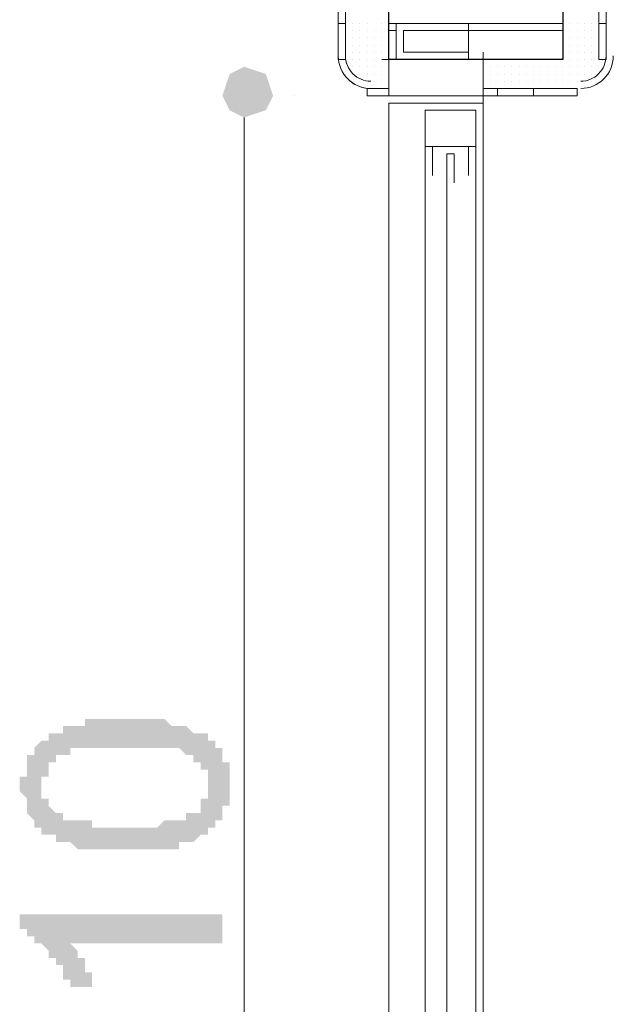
# Model space of a CAD drawing. Header units: metres. Extents: x 5.7 to 89.8, y 4 to 63.5.
# Tile 404 of 475: x 63.348 to 64.137, y 51.337 to 52.646. Entities that reach past the tile are written whole.
import ezdxf

# ---------------------------------------------------------------- set-up
doc = ezdxf.new("R2010")
doc.units = ezdxf.units.M
doc.header["$MEASUREMENT"] = 0
for name, color, linetype in [('PDF17_dim', 7, 'Continuous'), ('PDF17_hatch-borshi', 7, 'Continuous'), ('PDF17_kaff', 7, 'Continuous'), ('PDF17_textt', 7, 'Continuous'), ('PDF17_wall', 7, 'Continuous'), ('PDF17_WIN', 7, 'Continuous'), ('PDF17_win11', 7, 'Continuous')]:
    doc.layers.add(name, color=color, linetype=linetype)

msp = doc.modelspace()

# ---------------------------------------------------------------- hatches: boundary and pattern name
at = {"layer": 'PDF17_dim', "transparency": 33554559}
h = msp.add_hatch(color=256, dxfattribs=at)
h.paths.add_polyline_path([(63.4921, 51.543), (63.4824, 51.543), (63.4824, 51.543), (63.4728, 51.543), (63.4728, 51.543), (63.4632, 51.543), (63.4632, 51.543), (63.4632, 51.543), (63.4536, 51.543), (63.4536, 51.543), (63.4439, 51.543), (63.4439, 51.543), (63.4439, 51.543), (63.4343, 51.543), (63.4343, 51.543), (63.4343, 51.543), (63.4247, 51.543), (63.4247, 51.543), (63.4247, 51.543), (63.415, 51.5526), (63.415, 51.5526), (63.415, 51.5526), (63.4054, 51.5526), (63.4054, 51.5526), (63.4054, 51.5526), (63.3958, 51.5526), (63.3958, 51.5622), (63.3861, 51.5622), (63.3861, 51.5622), (63.3861, 51.5622), (63.3765, 51.5622), (63.3765, 51.5719), (63.3765, 51.5719), (63.3765, 51.5719), (63.3669, 51.5719), (63.3669, 51.5815), (63.3669, 51.5815), (63.3669, 51.5815), (63.3669, 51.5815), (63.3572, 51.5911), (63.3572, 51.5911), (63.3572, 51.5911), (63.3572, 51.6008), (63.3572, 51.6008), (63.3572, 51.6008), (63.3572, 51.6104), (63.3572, 51.6104), (63.3476, 51.62), (63.3476, 51.62), (63.3476, 51.62), (63.3476, 51.6297), (63.3476, 51.6297), (63.3476, 51.6297), (63.3476, 51.6393), (63.3476, 51.6393), (63.3572, 51.6393), (63.3572, 51.6489), (63.3572, 51.6489), (63.3572, 51.6585), (63.3572, 51.6585), (63.3572, 51.6585), (63.3572, 51.6682), (63.3572, 51.6682), (63.3572, 51.6682), (63.3669, 51.6682), (63.3669, 51.6778), (63.3669, 51.6778), (63.3669, 51.6778), (63.3765, 51.6874), (63.3765, 51.6874), (63.3765, 51.6874), (63.3861, 51.6874), (63.3861, 51.6971), (63.3861, 51.6971), (63.3958, 51.6971), (63.3958, 51.6971), (63.3958, 51.6971), (63.4054, 51.6971), (63.4054, 51.7067), (63.4054, 51.7067), (63.415, 51.7067), (63.415, 51.7067), (63.415, 51.7067), (63.4247, 51.7067), (63.4247, 51.7067), (63.4247, 51.7067), (63.4343, 51.7067), (63.4343, 51.7163), (63.4343, 51.7163), (63.4439, 51.7163), (63.4439, 51.7163), (63.4439, 51.7163), (63.4536, 51.7163), (63.4536, 51.7163), (63.4632, 51.7163), (63.4632, 51.7163), (63.4632, 51.7163), (63.4728, 51.7163), (63.4728, 51.7163), (63.4824, 51.7163), (63.4824, 51.7163), (63.4921, 51.7163), (63.4921, 51.7163), (63.4921, 51.7163), (63.5017, 51.7163), (63.5017, 51.7163), (63.5113, 51.7163), (63.5113, 51.7163), (63.5113, 51.7163), (63.521, 51.7163), (63.521, 51.7163), (63.5306, 51.7163), (63.5306, 51.7163), (63.5306, 51.7163), (63.5402, 51.7163), (63.5402, 51.7163), (63.5499, 51.7067), (63.5499, 51.7067), (63.5499, 51.7067), (63.5595, 51.7067), (63.5595, 51.7067), (63.5595, 51.7067), (63.5595, 51.7067), (63.5691, 51.7067), (63.5691, 51.7067), (63.5691, 51.7067), (63.5788, 51.6971), (63.5788, 51.6971), (63.5884, 51.6971), (63.5884, 51.6971), (63.5884, 51.6971), (63.598, 51.6971), (63.598, 51.6874), (63.598, 51.6874), (63.598, 51.6874), (63.6077, 51.6874), (63.6077, 51.6778), (63.6077, 51.6778), (63.6077, 51.6778), (63.6173, 51.6778), (63.6173, 51.6682), (63.6173, 51.6682), (63.6173, 51.6682), (63.6173, 51.6585), (63.6173, 51.6585), (63.6269, 51.6585), (63.6269, 51.6489), (63.6269, 51.6489), (63.6269, 51.6489), (63.6269, 51.6393), (63.6269, 51.6393), (63.6269, 51.6297), (63.6269, 51.6297), (63.6269, 51.6297), (63.6269, 51.62), (63.6269, 51.62), (63.6269, 51.62), (63.6269, 51.6104), (63.6269, 51.6104), (63.6269, 51.6008), (63.6269, 51.6008), (63.6173, 51.6008), (63.6173, 51.5911), (63.6173, 51.5911), (63.6173, 51.5911), (63.6173, 51.5815), (63.6173, 51.5815), (63.6077, 51.5815), (63.6077, 51.5815), (63.6077, 51.5719), (63.6077, 51.5719), (63.598, 51.5719), (63.598, 51.5622), (63.598, 51.5622), (63.598, 51.5622), (63.598, 51.5622), (63.5884, 51.5622), (63.5884, 51.5622), (63.5884, 51.5622), (63.5884, 51.5622), (63.5788, 51.5526), (63.5788, 51.5526), (63.5788, 51.5526), (63.5691, 51.5526), (63.5691, 51.5526), (63.5691, 51.5526), (63.5595, 51.5526), (63.5595, 51.5526), (63.5595, 51.543), (63.5499, 51.543), (63.5499, 51.543), (63.5402, 51.543), (63.5402, 51.543), (63.5402, 51.543), (63.5306, 51.543), (63.5306, 51.543), (63.521, 51.543), (63.521, 51.543), (63.521, 51.543), (63.5113, 51.543), (63.5113, 51.543), (63.5017, 51.543), (63.5017, 51.543), (63.4921, 51.543), (63.4921, 51.543)], flags=0)
h.paths.add_polyline_path([(63.4921, 51.5719), (63.4921, 51.5719), (63.5017, 51.5719), (63.5017, 51.5719), (63.5113, 51.5719), (63.5113, 51.5719), (63.521, 51.5719), (63.521, 51.5719), (63.5306, 51.5719), (63.5306, 51.5719), (63.5402, 51.5815), (63.5402, 51.5815), (63.5402, 51.5815), (63.5499, 51.5815), (63.5499, 51.5815), (63.5499, 51.5815), (63.5595, 51.5815), (63.5595, 51.5815), (63.5595, 51.5815), (63.5691, 51.5815), (63.5691, 51.5815), (63.5691, 51.5815), (63.5691, 51.5911), (63.5788, 51.5911), (63.5788, 51.5911), (63.5788, 51.5911), (63.5788, 51.5911), (63.5884, 51.5911), (63.5884, 51.6008), (63.5884, 51.6008), (63.5884, 51.6008), (63.5884, 51.6104), (63.598, 51.6104), (63.598, 51.6104), (63.598, 51.62), (63.598, 51.62), (63.598, 51.62), (63.598, 51.6297), (63.598, 51.6297), (63.598, 51.6297), (63.598, 51.6393), (63.598, 51.6393), (63.598, 51.6393), (63.598, 51.6489), (63.598, 51.6489), (63.5884, 51.6489), (63.5884, 51.6585), (63.5884, 51.6585), (63.5884, 51.6585), (63.5788, 51.6585), (63.5788, 51.6682), (63.5788, 51.6682), (63.5788, 51.6682), (63.5691, 51.6682), (63.5691, 51.6682), (63.5691, 51.6682), (63.5691, 51.6682), (63.5595, 51.6778), (63.5595, 51.6778), (63.5595, 51.6778), (63.5595, 51.6778), (63.5499, 51.6778), (63.5499, 51.6778), (63.5402, 51.6778), (63.5402, 51.6778), (63.5402, 51.6778), (63.5306, 51.6778), (63.5306, 51.6778), (63.521, 51.6778), (63.521, 51.6778), (63.5113, 51.6778), (63.5113, 51.6778), (63.5017, 51.6778), (63.5017, 51.6778), (63.4921, 51.6778), (63.4921, 51.6778), (63.4921, 51.6778), (63.4824, 51.6778), (63.4824, 51.6778), (63.4728, 51.6778), (63.4728, 51.6778), (63.4632, 51.6778), (63.4632, 51.6778), (63.4536, 51.6778), (63.4536, 51.6778), (63.4439, 51.6778), (63.4439, 51.6778), (63.4343, 51.6778), (63.4343, 51.6778), (63.4343, 51.6778), (63.4247, 51.6778), (63.4247, 51.6778), (63.4247, 51.6778), (63.415, 51.6778), (63.415, 51.6778), (63.415, 51.6682), (63.4054, 51.6682), (63.4054, 51.6682), (63.4054, 51.6682), (63.4054, 51.6682), (63.4054, 51.6682), (63.4054, 51.6682), (63.3958, 51.6682), (63.3958, 51.6585), (63.3958, 51.6585), (63.3861, 51.6585), (63.3861, 51.6489), (63.3861, 51.6489), (63.3861, 51.6489), (63.3861, 51.6393), (63.3765, 51.6393), (63.3765, 51.6393), (63.3765, 51.6297), (63.3765, 51.6297), (63.3765, 51.6297), (63.3765, 51.62), (63.3765, 51.62), (63.3765, 51.62), (63.3765, 51.6104), (63.3861, 51.6104), (63.3861, 51.6104), (63.3861, 51.6008), (63.3861, 51.6008), (63.3861, 51.6008), (63.3958, 51.5911), (63.3958, 51.5911), (63.3958, 51.5911), (63.3958, 51.5911), (63.4054, 51.5911), (63.4054, 51.5911), (63.4054, 51.5815), (63.4054, 51.5815), (63.415, 51.5815), (63.415, 51.5815), (63.415, 51.5815), (63.4247, 51.5815), (63.4247, 51.5815), (63.4247, 51.5815), (63.4343, 51.5815), (63.4343, 51.5815), (63.4343, 51.5815), (63.4439, 51.5815), (63.4439, 51.5719), (63.4536, 51.5719), (63.4536, 51.5719), (63.4632, 51.5719), (63.4632, 51.5719), (63.4728, 51.5719), (63.4728, 51.5719), (63.4824, 51.5719), (63.4824, 51.5719), (63.4921, 51.5719), (63.4921, 51.5719)], flags=0)
msp.add_hatch(color=256, dxfattribs=at).paths.add_polyline_path([(63.6173, 51.4563), (63.6173, 51.4178), (63.415, 51.4178), (63.415, 51.4178), (63.415, 51.4178), (63.415, 51.4178), (63.4247, 51.4081), (63.4247, 51.4081), (63.4247, 51.4081), (63.4247, 51.3985), (63.4247, 51.3985), (63.4343, 51.3985), (63.4343, 51.3889), (63.4343, 51.3889), (63.4343, 51.3889), (63.4343, 51.3792), (63.4439, 51.3792), (63.4439, 51.3792), (63.4439, 51.3696), (63.4439, 51.3696), (63.4439, 51.3696), (63.4439, 51.36), (63.4536, 51.36), (63.4536, 51.36), (63.4536, 51.36), (63.415, 51.36), (63.415, 51.36), (63.415, 51.36), (63.415, 51.3696), (63.415, 51.3696), (63.4054, 51.3696), (63.4054, 51.3792), (63.4054, 51.3792), (63.4054, 51.3792), (63.4054, 51.3889), (63.3958, 51.3889), (63.3958, 51.3889), (63.3958, 51.3985), (63.3958, 51.3985), (63.3861, 51.3985), (63.3861, 51.4081), (63.3861, 51.4081), (63.3861, 51.4081), (63.3861, 51.4081), (63.3765, 51.4178), (63.3765, 51.4178), (63.3765, 51.4178), (63.3669, 51.4178), (63.3669, 51.4274), (63.3669, 51.4274), (63.3572, 51.4274), (63.3572, 51.4274), (63.3572, 51.4274), (63.3572, 51.437), (63.3476, 51.437), (63.3476, 51.4563)])

# ---------------------------------------------------------------- linework, layer by layer
at = {"layer": 'PDF17_dim', "lineweight": 20}
for points in [[(63.7136, 52.5446), (63.7136, 52.5446)], [(63.6462, 50.3198), (63.6462, 50.3487), (63.6462, 52.4772), (63.6462, 52.5157)]]:
    msp.add_lwpolyline(points, dxfattribs=at)
at = {"layer": 'PDF17_dim', "transparency": 33554559}
for points in [[(63.6462, 52.5831), (63.6269, 52.5735), (63.6462, 52.5446)], [(63.6751, 52.5735), (63.6462, 52.5446), (63.6462, 52.5831)], [(63.6269, 52.5735), (63.6462, 52.5446), (63.6173, 52.5446)], [(63.6847, 52.5446), (63.6751, 52.5735), (63.6462, 52.5446)], [(63.6462, 52.5446), (63.6173, 52.5446), (63.6269, 52.5254)], [(63.6269, 52.5254), (63.6462, 52.5157), (63.6462, 52.5446)], [(63.6462, 52.5157), (63.6462, 52.5446), (63.6751, 52.5254)], [(63.6462, 52.5446), (63.6751, 52.5254), (63.6847, 52.5446)]]:
    msp.add_solid(points, dxfattribs=at)
at = {"layer": 'PDF17_hatch-borshi', "lineweight": 18}
for points in [[(63.781, 52.6409), (63.781, 52.6409)], [(63.781, 52.6409), (63.781, 52.6409)], [(63.7906, 52.6409), (63.7906, 52.6409)], [(63.7906, 52.6409), (63.7906, 52.6409)], [(63.7906, 52.6409), (63.7906, 52.6409)], [(63.7906, 52.6409), (63.7906, 52.6409)], [(63.7906, 52.6313), (63.7906, 52.6313)], [(63.7906, 52.6313), (63.7906, 52.6313)], [(63.7906, 52.6313), (63.7906, 52.6313)], [(63.8003, 52.6409), (63.8003, 52.6409)], [(63.8003, 52.6409), (63.8003, 52.6409)], [(63.8003, 52.6409), (63.8003, 52.6409)], [(63.8003, 52.6313), (63.8003, 52.6313)], [(63.8003, 52.6313), (63.8003, 52.6313)], [(63.8003, 52.6313), (63.8003, 52.6313)], [(63.8003, 52.6313), (63.8003, 52.6313)], [(63.8003, 52.6313), (63.8003, 52.6313)], [(63.8099, 52.6409), (63.8099, 52.6409)], [(63.8099, 52.6409), (63.8099, 52.6409)], [(63.8099, 52.6409), (63.8099, 52.6409)], [(63.8099, 52.6313), (63.8099, 52.6313)], [(63.8099, 52.6313), (63.8099, 52.6313)], [(63.8195, 52.6313), (63.8195, 52.6313)], [(63.8195, 52.6313), (63.8195, 52.6313)], [(63.8195, 52.6313), (63.8195, 52.6313)], [(63.8195, 52.6313), (63.8195, 52.6313)], [(63.8195, 52.6313), (63.8195, 52.6313)], [(63.8292, 52.6409), (63.8292, 52.6409)], [(63.8292, 52.6409), (63.8292, 52.6409)], [(63.8292, 52.6409), (63.8292, 52.6409)], [(63.8292, 52.6409), (63.8292, 52.6409)], [(63.8292, 52.6313), (63.8292, 52.6313)], [(63.8292, 52.6313), (63.8292, 52.6313)], [(64.07, 52.6409), (63.8388, 52.6409)], [(63.8388, 52.6313), (63.8484, 52.6313)], [(63.9447, 52.6313), (64.07, 52.6313)], [(64.07, 52.6409), (64.07, 52.6409)], [(64.07, 52.6409), (64.07, 52.6409)], [(64.07, 52.6409), (64.07, 52.6409)], [(64.07, 52.6313), (64.07, 52.6313)], [(64.07, 52.6313), (64.07, 52.6313)], [(64.07, 52.6313), (64.07, 52.6313)], [(64.0796, 52.6409), (64.0796, 52.6409)], [(64.0796, 52.6409), (64.0796, 52.6409)], [(64.0796, 52.6409), (64.0796, 52.6409)], [(64.0796, 52.6313), (64.0796, 52.6313)], [(64.0796, 52.6313), (64.0796, 52.6313)], [(64.0796, 52.6313), (64.0796, 52.6313)], [(64.0796, 52.6313), (64.0796, 52.6313)], [(64.0892, 52.6409), (64.0892, 52.6409)], [(64.0892, 52.6409), (64.0892, 52.6409)], [(64.0892, 52.6409), (64.0892, 52.6409)], [(64.0892, 52.6313), (64.0892, 52.6313)], [(64.0892, 52.6313), (64.0892, 52.6313)], [(64.0892, 52.6313), (64.0892, 52.6313)], [(64.0988, 52.6409), (64.0988, 52.6409)], [(64.0988, 52.6409), (64.0988, 52.6409)], [(64.0988, 52.6409), (64.0988, 52.6409)], [(64.0988, 52.6313), (64.0988, 52.6313)], [(64.0988, 52.6313), (64.0988, 52.6313)], [(64.0988, 52.6313), (64.0988, 52.6313)], [(64.0988, 52.6313), (64.0988, 52.6313)], [(64.1085, 52.6409), (64.1085, 52.6409)], [(64.1085, 52.6409), (64.1085, 52.6409)], [(64.1085, 52.6409), (64.1085, 52.6409)], [(64.1085, 52.6409), (64.1085, 52.6409)], [(64.1085, 52.6313), (64.1085, 52.6313)], [(64.1085, 52.6313), (64.1085, 52.6313)], [(64.1085, 52.6313), (64.1085, 52.6313)], [(64.1085, 52.6313), (64.1085, 52.6313)], [(64.1181, 52.6409), (64.1181, 52.6409)], [(64.1181, 52.6409), (64.1181, 52.6409)], [(64.1181, 52.6409), (64.1181, 52.6409)], [(64.1181, 52.6313), (64.1181, 52.6313)], [(64.1181, 52.6313), (64.1181, 52.6313)], [(64.1181, 52.6313), (64.1181, 52.6313)], [(63.781, 52.6217), (63.781, 52.6217)], [(63.781, 52.6217), (63.781, 52.6217)], [(63.7906, 52.6217), (63.7906, 52.6217)], [(63.7906, 52.6217), (63.7906, 52.6217)], [(63.7906, 52.6217), (63.7906, 52.6217)], [(63.7906, 52.6217), (63.7906, 52.6217)], [(63.8003, 52.6217), (63.8003, 52.6217)], [(63.8003, 52.6217), (63.8003, 52.6217)], [(63.8003, 52.6217), (63.8003, 52.6217)], [(63.8099, 52.6217), (63.8099, 52.6217)], [(63.8099, 52.6217), (63.8099, 52.6217)], [(63.8099, 52.6217), (63.8099, 52.6217)], [(63.8099, 52.6217), (63.8099, 52.6217)], [(63.8195, 52.6217), (63.8195, 52.6217)], [(63.8195, 52.6217), (63.8195, 52.6217)], [(63.8195, 52.6217), (63.8195, 52.6217)], [(63.8292, 52.6217), (63.8292, 52.6217)], [(63.8292, 52.6217), (63.8292, 52.6217)], [(63.8292, 52.6217), (63.8292, 52.6217)], [(63.8292, 52.6217), (63.8292, 52.6217)], [(64.07, 52.6217), (64.07, 52.6217)], [(64.07, 52.6217), (64.07, 52.6217)], [(64.07, 52.6217), (64.07, 52.6217)], [(64.07, 52.6217), (64.07, 52.6217)], [(64.0796, 52.6217), (64.0796, 52.6217)], [(64.0796, 52.6217), (64.0796, 52.6217)], [(64.0796, 52.6217), (64.0796, 52.6217)], [(64.0892, 52.6217), (64.0892, 52.6217)], [(64.0892, 52.6217), (64.0892, 52.6217)], [(64.0892, 52.6217), (64.0892, 52.6217)], [(64.0988, 52.6217), (64.0988, 52.6217)], [(64.0988, 52.6217), (64.0988, 52.6217)], [(64.0988, 52.6217), (64.0988, 52.6217)], [(64.1085, 52.6217), (64.1085, 52.6217)], [(64.1085, 52.6217), (64.1085, 52.6217)], [(64.1085, 52.6217), (64.1085, 52.6217)], [(64.1085, 52.6217), (64.1085, 52.6217)], [(64.1181, 52.6217), (64.1181, 52.6217)], [(64.1181, 52.6217), (64.1181, 52.6217)], [(64.1181, 52.6217), (64.1181, 52.6217)], [(63.781, 52.612), (63.781, 52.612)], [(63.7906, 52.612), (63.7906, 52.612)], [(63.7906, 52.612), (63.7906, 52.612)], [(63.8003, 52.612), (63.8003, 52.612)], [(63.8003, 52.612), (63.8003, 52.612)], [(63.8003, 52.612), (63.8003, 52.612)], [(63.8099, 52.612), (63.8099, 52.612)], [(63.8099, 52.612), (63.8099, 52.612)], [(63.8195, 52.612), (63.8195, 52.612)], [(63.8195, 52.612), (63.8195, 52.612)], [(63.8195, 52.612), (63.8195, 52.612)], [(63.8292, 52.612), (63.8292, 52.612)], [(63.8292, 52.612), (63.8292, 52.612)], [(64.07, 52.612), (64.07, 52.612)], [(64.07, 52.612), (64.07, 52.612)], [(64.07, 52.612), (64.07, 52.612)], [(64.0796, 52.612), (64.0796, 52.612)], [(64.0796, 52.612), (64.0796, 52.612)], [(64.0796, 52.612), (64.0796, 52.612)], [(64.0892, 52.612), (64.0892, 52.612)], [(64.0892, 52.612), (64.0892, 52.612)], [(64.0892, 52.612), (64.0892, 52.612)], [(64.0988, 52.612), (64.0988, 52.612)], [(64.0988, 52.612), (64.0988, 52.612)], [(64.0988, 52.612), (64.0988, 52.612)], [(64.1085, 52.612), (64.1085, 52.612)], [(64.1085, 52.612), (64.1085, 52.612)], [(64.1181, 52.612), (64.1181, 52.612)], [(64.1181, 52.612), (64.1181, 52.612)], [(63.781, 52.6024), (63.781, 52.6024)], [(63.781, 52.6024), (63.781, 52.6024)], [(63.781, 52.5928), (63.781, 52.5928)], [(63.781, 52.5928), (63.781, 52.5928)], [(63.7906, 52.6024), (63.7906, 52.6024)], [(63.7906, 52.6024), (63.7906, 52.6024)], [(63.7906, 52.6024), (63.7906, 52.6024)], [(63.7906, 52.6024), (63.7906, 52.6024)], [(63.7906, 52.5928), (63.7906, 52.5928)], [(63.7906, 52.5928), (63.7906, 52.5928)], [(63.8003, 52.6024), (63.8003, 52.6024)], [(63.8003, 52.6024), (63.8003, 52.6024)], [(63.8003, 52.6024), (63.8003, 52.6024)], [(63.8003, 52.5928), (63.8003, 52.5928)], [(63.8003, 52.5928), (63.8003, 52.5928)], [(63.8003, 52.5928), (63.8003, 52.5928)], [(63.8003, 52.5928), (63.8003, 52.5928)], [(63.8099, 52.6024), (63.8099, 52.6024)], [(63.8099, 52.6024), (63.8099, 52.6024)], [(63.8099, 52.6024), (63.8099, 52.6024)], [(63.8099, 52.6024), (63.8099, 52.6024)], [(63.8099, 52.6024), (63.8099, 52.6024)], [(63.8099, 52.5928), (63.8099, 52.5928)], [(63.8099, 52.5928), (63.8099, 52.5928)], [(63.8195, 52.6024), (63.8195, 52.6024)], [(63.8195, 52.6024), (63.8195, 52.6024)], [(63.8195, 52.6024), (63.8195, 52.6024)], [(63.8195, 52.5928), (63.8195, 52.5928)], [(63.8195, 52.5928), (63.8195, 52.5928)], [(63.8195, 52.5928), (63.8195, 52.5928)], [(63.8195, 52.5928), (63.8195, 52.5928)], [(63.8292, 52.6024), (63.8292, 52.6024)], [(63.8292, 52.6024), (63.8292, 52.6024)], [(63.8292, 52.6024), (63.8292, 52.6024)], [(63.8292, 52.6024), (63.8292, 52.6024)], [(63.8292, 52.5928), (63.8292, 52.5928)], [(63.8292, 52.5928), (63.8292, 52.5928)], [(63.8292, 52.5928), (63.8292, 52.5928)], [(63.9736, 52.5928), (63.9736, 52.5928)], [(63.9929, 52.5928), (63.9929, 52.5928)], [(63.9929, 52.5928), (63.9929, 52.5928)], [(64.0025, 52.5928), (64.0025, 52.5928)], [(64.0218, 52.5928), (64.0218, 52.5928)], [(64.07, 52.6024), (64.07, 52.6024)], [(64.07, 52.6024), (64.07, 52.6024)], [(64.07, 52.6024), (64.07, 52.6024)], [(64.07, 52.5928), (64.07, 52.5928)], [(64.07, 52.5928), (64.07, 52.5928)], [(64.07, 52.5928), (64.07, 52.5928)], [(64.0796, 52.6024), (64.0796, 52.6024)], [(64.0796, 52.6024), (64.0796, 52.6024)], [(64.0796, 52.6024), (64.0796, 52.6024)], [(64.0796, 52.6024), (64.0796, 52.6024)], [(64.0796, 52.6024), (64.0796, 52.6024)], [(64.0796, 52.5928), (64.0796, 52.5928)], [(64.0892, 52.6024), (64.0892, 52.6024)], [(64.0892, 52.6024), (64.0892, 52.6024)], [(64.0892, 52.6024), (64.0892, 52.6024)], [(64.0892, 52.6024), (64.0892, 52.6024)], [(64.0892, 52.6024), (64.0892, 52.6024)], [(64.0892, 52.5928), (64.0892, 52.5928)], [(64.0892, 52.5928), (64.0892, 52.5928)], [(64.0892, 52.5928), (64.0892, 52.5928)], [(64.0988, 52.6024), (64.0988, 52.6024)], [(64.0988, 52.6024), (64.0988, 52.6024)], [(64.0988, 52.6024), (64.0988, 52.6024)], [(64.0988, 52.6024), (64.0988, 52.6024)], [(64.0988, 52.5928), (64.0988, 52.5928)], [(64.0988, 52.5928), (64.0988, 52.5928)], [(64.0988, 52.5928), (64.0988, 52.5928)], [(64.0988, 52.5928), (64.0988, 52.5928)], [(64.1085, 52.6024), (64.1085, 52.6024)], [(64.1085, 52.6024), (64.1085, 52.6024)], [(64.1085, 52.6024), (64.1085, 52.6024)], [(64.1085, 52.6024), (64.1085, 52.6024)], [(64.1085, 52.5928), (64.1085, 52.5928)], [(64.1085, 52.5928), (64.1085, 52.5928)], [(64.1181, 52.6024), (64.1181, 52.6024)], [(64.1181, 52.6024), (64.1181, 52.6024)], [(64.1181, 52.5928), (64.1181, 52.5928)], [(63.781, 52.5831), (63.781, 52.5831)], [(63.7906, 52.5831), (63.7906, 52.5831)], [(63.7906, 52.5831), (63.7906, 52.5831)], [(63.7906, 52.5831), (63.7906, 52.5831)], [(63.7906, 52.5831), (63.7906, 52.5831)], [(63.8003, 52.5831), (63.8003, 52.5831)], [(63.8003, 52.5831), (63.8003, 52.5831)], [(63.8099, 52.5831), (63.8099, 52.5831)], [(63.8099, 52.5831), (63.8099, 52.5831)], [(63.8099, 52.5831), (63.8099, 52.5831)], [(63.8099, 52.5831), (63.8099, 52.5831)], [(63.8099, 52.5831), (63.8099, 52.5831)], [(63.8195, 52.5831), (63.8195, 52.5831)], [(63.8195, 52.5831), (63.8195, 52.5831)], [(63.8195, 52.5831), (63.8195, 52.5831)], [(63.8292, 52.5831), (63.8292, 52.5831)], [(63.8292, 52.5831), (63.8292, 52.5831)], [(63.8292, 52.5831), (63.8292, 52.5831)], [(63.8292, 52.5831), (63.8292, 52.5831)], [(63.964, 52.5831), (63.964, 52.5831)], [(63.964, 52.5831), (63.964, 52.5831)], [(63.964, 52.5831), (63.964, 52.5831)], [(63.964, 52.5831), (63.964, 52.5831)], [(63.9736, 52.5831), (63.9736, 52.5831)], [(63.9736, 52.5831), (63.9736, 52.5831)], [(63.9736, 52.5831), (63.9736, 52.5831)], [(63.9833, 52.5831), (63.9833, 52.5831)], [(63.9833, 52.5831), (63.9833, 52.5831)], [(63.9833, 52.5831), (63.9833, 52.5831)], [(63.9833, 52.5831), (63.9833, 52.5831)], [(63.9833, 52.5831), (63.9833, 52.5831)], [(63.9929, 52.5831), (63.9929, 52.5831)], [(63.9929, 52.5831), (63.9929, 52.5831)], [(63.9929, 52.5831), (63.9929, 52.5831)], [(64.0025, 52.5831), (64.0025, 52.5831)], [(64.0025, 52.5831), (64.0025, 52.5831)], [(64.0025, 52.5831), (64.0025, 52.5831)], [(64.0122, 52.5831), (64.0122, 52.5831)], [(64.0122, 52.5831), (64.0122, 52.5831)], [(64.0122, 52.5831), (64.0122, 52.5831)], [(64.0218, 52.5831), (64.0218, 52.5831)], [(64.0218, 52.5831), (64.0218, 52.5831)], [(64.0218, 52.5831), (64.0218, 52.5831)], [(64.0218, 52.5831), (64.0218, 52.5831)], [(64.0314, 52.5831), (64.0314, 52.5831)], [(64.0314, 52.5831), (64.0314, 52.5831)], [(64.0314, 52.5831), (64.0314, 52.5831)], [(64.0411, 52.5831), (64.0411, 52.5831)], [(64.0411, 52.5831), (64.0411, 52.5831)], [(64.0411, 52.5831), (64.0411, 52.5831)], [(64.0411, 52.5831), (64.0411, 52.5831)], [(64.0507, 52.5831), (64.0507, 52.5831)], [(64.0507, 52.5831), (64.0507, 52.5831)], [(64.0507, 52.5831), (64.0507, 52.5831)], [(64.0507, 52.5831), (64.0507, 52.5831)], [(64.0603, 52.5831), (64.0603, 52.5831)], [(64.0603, 52.5831), (64.0603, 52.5831)], [(64.0603, 52.5831), (64.0603, 52.5831)], [(64.0603, 52.5831), (64.0603, 52.5831)], [(64.0603, 52.5831), (64.0603, 52.5831)], [(64.07, 52.5831), (64.07, 52.5831)], [(64.07, 52.5831), (64.07, 52.5831)], [(64.07, 52.5831), (64.07, 52.5831)], [(64.07, 52.5831), (64.07, 52.5831)], [(64.0796, 52.5831), (64.0796, 52.5831)], [(64.0796, 52.5831), (64.0796, 52.5831)], [(64.0796, 52.5831), (64.0796, 52.5831)], [(64.0796, 52.5831), (64.0796, 52.5831)], [(64.0892, 52.5831), (64.0892, 52.5831)], [(64.0892, 52.5831), (64.0892, 52.5831)], [(64.0892, 52.5831), (64.0892, 52.5831)], [(64.0892, 52.5831), (64.0892, 52.5831)], [(64.0988, 52.5831), (64.0988, 52.5831)], [(64.0988, 52.5831), (64.0988, 52.5831)], [(64.0988, 52.5831), (64.0988, 52.5831)], [(64.1085, 52.5831), (64.1085, 52.5831)], [(64.1085, 52.5831), (64.1085, 52.5831)], [(64.1181, 52.5831), (64.1181, 52.5831)], [(64.1181, 52.5831), (64.1181, 52.5831)], [(63.781, 52.5735), (63.781, 52.5735)], [(63.7906, 52.5735), (63.7906, 52.5735)], [(63.8003, 52.5735), (63.8003, 52.5735)], [(63.8003, 52.5735), (63.8003, 52.5735)], [(63.8003, 52.5735), (63.8003, 52.5735)], [(63.8003, 52.5735), (63.8003, 52.5735)], [(63.8099, 52.5735), (63.8099, 52.5735)], [(63.8099, 52.5735), (63.8099, 52.5735)], [(63.8195, 52.5735), (63.8195, 52.5735)], [(63.8195, 52.5735), (63.8195, 52.5735)], [(63.8195, 52.5735), (63.8195, 52.5735)], [(63.8292, 52.5735), (63.8292, 52.5735)], [(63.8292, 52.5735), (63.8292, 52.5735)], [(63.964, 52.5735), (63.964, 52.5735)], [(63.964, 52.5735), (63.964, 52.5735)], [(63.964, 52.5735), (63.964, 52.5735)], [(63.964, 52.5735), (63.964, 52.5735)], [(63.9736, 52.5735), (63.9736, 52.5735)], [(63.9736, 52.5735), (63.9736, 52.5735)], [(63.9736, 52.5735), (63.9736, 52.5735)], [(63.9736, 52.5735), (63.9736, 52.5735)], [(63.9833, 52.5735), (63.9833, 52.5735)], [(63.9833, 52.5735), (63.9833, 52.5735)], [(63.9833, 52.5735), (63.9833, 52.5735)], [(63.9833, 52.5735), (63.9833, 52.5735)], [(63.9929, 52.5735), (63.9929, 52.5735)], [(63.9929, 52.5735), (63.9929, 52.5735)], [(63.9929, 52.5735), (63.9929, 52.5735)], [(64.0025, 52.5735), (64.0025, 52.5735)], [(64.0025, 52.5735), (64.0025, 52.5735)], [(64.0025, 52.5735), (64.0025, 52.5735)], [(64.0122, 52.5735), (64.0122, 52.5735)], [(64.0122, 52.5735), (64.0122, 52.5735)], [(64.0122, 52.5735), (64.0122, 52.5735)], [(64.0122, 52.5735), (64.0122, 52.5735)], [(64.0218, 52.5735), (64.0218, 52.5735)], [(64.0218, 52.5735), (64.0218, 52.5735)], [(64.0218, 52.5735), (64.0218, 52.5735)], [(64.0314, 52.5735), (64.0314, 52.5735)], [(64.0314, 52.5735), (64.0314, 52.5735)], [(64.0314, 52.5735), (64.0314, 52.5735)], [(64.0411, 52.5735), (64.0411, 52.5735)], [(64.0411, 52.5735), (64.0411, 52.5735)], [(64.0507, 52.5735), (64.0507, 52.5735)], [(64.0507, 52.5735), (64.0507, 52.5735)], [(64.0507, 52.5735), (64.0507, 52.5735)], [(64.0603, 52.5735), (64.0603, 52.5735)], [(64.0603, 52.5735), (64.0603, 52.5735)], [(64.0603, 52.5735), (64.0603, 52.5735)], [(64.07, 52.5735), (64.07, 52.5735)], [(64.07, 52.5735), (64.07, 52.5735)], [(64.07, 52.5735), (64.07, 52.5735)], [(64.07, 52.5735), (64.07, 52.5735)], [(64.0796, 52.5735), (64.0796, 52.5735)], [(64.0796, 52.5735), (64.0796, 52.5735)], [(64.0796, 52.5735), (64.0796, 52.5735)], [(64.0796, 52.5735), (64.0796, 52.5735)], [(64.0892, 52.5735), (64.0892, 52.5735)], [(64.0892, 52.5735), (64.0892, 52.5735)], [(64.0892, 52.5735), (64.0892, 52.5735)], [(64.0988, 52.5735), (64.0988, 52.5735)], [(64.0988, 52.5735), (64.0988, 52.5735)], [(64.0988, 52.5735), (64.0988, 52.5735)], [(64.0988, 52.5735), (64.0988, 52.5735)], [(64.1085, 52.5735), (64.1085, 52.5735)], [(64.1085, 52.5735), (64.1085, 52.5735)], [(64.1181, 52.5735), (64.1181, 52.5735)], [(64.1181, 52.5735), (64.1181, 52.5735)], [(64.1181, 52.5735), (64.1181, 52.5735)], [(63.7906, 52.5639), (63.7906, 52.5639)], [(63.7906, 52.5639), (63.7906, 52.5639)], [(63.8003, 52.5639), (63.8003, 52.5639)], [(63.8003, 52.5639), (63.8003, 52.5639)], [(63.8003, 52.5639), (63.8003, 52.5639)], [(63.8099, 52.5639), (63.8099, 52.5639)], [(63.8099, 52.5639), (63.8099, 52.5639)], [(63.8099, 52.5639), (63.8099, 52.5639)], [(63.8099, 52.5639), (63.8099, 52.5639)], [(63.8195, 52.5639), (63.8195, 52.5639)], [(63.8195, 52.5639), (63.8195, 52.5639)], [(63.8195, 52.5639), (63.8195, 52.5639)], [(63.8195, 52.5639), (63.8195, 52.5639)], [(63.8195, 52.5542), (63.8195, 52.5542)], [(63.8195, 52.5542), (63.8195, 52.5542)], [(63.8292, 52.5639), (63.8292, 52.5639)], [(63.8292, 52.5639), (63.8292, 52.5639)], [(63.8292, 52.5639), (63.8292, 52.5639)], [(63.8292, 52.5542), (63.8292, 52.5542)], [(63.964, 52.5639), (63.964, 52.5639)], [(63.964, 52.5639), (63.964, 52.5639)], [(63.9736, 52.5639), (63.9736, 52.5639)], [(63.9736, 52.5639), (63.9736, 52.5639)], [(63.9736, 52.5639), (63.9736, 52.5639)], [(63.9736, 52.5639), (63.9736, 52.5639)], [(63.9736, 52.5542), (63.9736, 52.5542)], [(63.9736, 52.5542), (63.9736, 52.5542)], [(63.9833, 52.5639), (63.9833, 52.5639)], [(63.9833, 52.5639), (63.9833, 52.5639)], [(63.9833, 52.5639), (63.9833, 52.5639)], [(63.9833, 52.5639), (63.9833, 52.5639)], [(63.9833, 52.5542), (63.9833, 52.5542)], [(63.9833, 52.5542), (63.9833, 52.5542)], [(63.9929, 52.5639), (63.9929, 52.5639)], [(63.9929, 52.5639), (63.9929, 52.5639)], [(63.9929, 52.5639), (63.9929, 52.5639)], [(63.9929, 52.5639), (63.9929, 52.5639)], [(63.9929, 52.5639), (63.9929, 52.5639)], [(63.9929, 52.5542), (63.9929, 52.5542)], [(64.0025, 52.5639), (64.0025, 52.5639)], [(64.0025, 52.5639), (64.0025, 52.5639)], [(64.0025, 52.5639), (64.0025, 52.5639)], [(64.0025, 52.5639), (64.0025, 52.5639)], [(64.0025, 52.5542), (64.0025, 52.5542)], [(64.0122, 52.5639), (64.0122, 52.5639)], [(64.0122, 52.5639), (64.0122, 52.5639)], [(64.0122, 52.5639), (64.0122, 52.5639)], [(64.0122, 52.5639), (64.0122, 52.5639)], [(64.0122, 52.5542), (64.0122, 52.5542)], [(64.0218, 52.5639), (64.0218, 52.5639)], [(64.0218, 52.5639), (64.0218, 52.5639)], [(64.0218, 52.5639), (64.0218, 52.5639)], [(64.0218, 52.5639), (64.0218, 52.5639)], [(64.0218, 52.5542), (64.0218, 52.5542)], [(64.0314, 52.5639), (64.0314, 52.5639)], [(64.0314, 52.5639), (64.0314, 52.5639)], [(64.0314, 52.5639), (64.0314, 52.5639)], [(64.0314, 52.5542), (64.0314, 52.5542)], [(64.0411, 52.5639), (64.0411, 52.5639)], [(64.0411, 52.5639), (64.0411, 52.5639)], [(64.0411, 52.5639), (64.0411, 52.5639)], [(64.0411, 52.5639), (64.0411, 52.5639)], [(64.0411, 52.5639), (64.0411, 52.5639)], [(64.0411, 52.5542), (64.0411, 52.5542)], [(64.0507, 52.5639), (64.0507, 52.5639)], [(64.0507, 52.5639), (64.0507, 52.5639)], [(64.0507, 52.5639), (64.0507, 52.5639)], [(64.0507, 52.5639), (64.0507, 52.5639)], [(64.0507, 52.5542), (64.0507, 52.5542)], [(64.0603, 52.5639), (64.0603, 52.5639)], [(64.0603, 52.5639), (64.0603, 52.5639)], [(64.0603, 52.5639), (64.0603, 52.5639)], [(64.0603, 52.5542), (64.0603, 52.5542)], [(64.07, 52.5639), (64.07, 52.5639)], [(64.07, 52.5639), (64.07, 52.5639)], [(64.07, 52.5639), (64.07, 52.5639)], [(64.07, 52.5542), (64.07, 52.5542)], [(64.07, 52.5542), (64.07, 52.5542)], [(64.0796, 52.5639), (64.0796, 52.5639)], [(64.0796, 52.5639), (64.0796, 52.5639)], [(64.0796, 52.5639), (64.0796, 52.5639)], [(64.0796, 52.5542), (64.0796, 52.5542)], [(64.0892, 52.5639), (64.0892, 52.5639)], [(64.0892, 52.5639), (64.0892, 52.5639)], [(64.0892, 52.5639), (64.0892, 52.5639)], [(64.0892, 52.5639), (64.0892, 52.5639)], [(64.0892, 52.5542), (64.0892, 52.5542)], [(64.0892, 52.5542), (64.0892, 52.5542)], [(64.0988, 52.5639), (64.0988, 52.5639)], [(64.0988, 52.5639), (64.0988, 52.5639)], [(64.0988, 52.5639), (64.0988, 52.5639)], [(64.1085, 52.5639), (64.1085, 52.5639)], [(64.1085, 52.5639), (64.1085, 52.5639)], [(63.9544, 52.4483), (63.9544, 52.5061)]]:
    msp.add_lwpolyline(points, dxfattribs=at)
at = {"layer": 'PDF17_kaff', "lineweight": 20}
for points in [[(63.781, 53.6233), (63.781, 52.5928), (63.7714, 52.5928), (63.7714, 53.6233)], [(64.1181, 53.6137), (64.1181, 52.5928), (64.1277, 52.5928), (64.1277, 53.6137)], [(63.7714, 52.6409), (63.781, 52.6409)], [(64.1277, 52.6409), (64.1181, 52.6409)], [(63.8292, 52.5446), (63.8099, 52.5446), (63.8099, 52.5542), (63.8388, 52.5542)], [(63.964, 52.5446), (64.0892, 52.5446), (64.0892, 52.5542), (63.964, 52.5542)], [(63.9833, 52.5542), (63.9833, 52.5446)], [(64.0314, 52.5542), (64.0314, 52.5446)]]:
    msp.add_lwpolyline(points, dxfattribs=at)
msp.add_lwpolyline([(63.7822, 52.5689, 0.215261), (63.8147, 52.5542, -0.414213), (63.7714, 52.5976)], format="xyb", dxfattribs=at)
msp.add_lwpolyline([(63.781, 52.5928), (63.7714, 52.5928)], close=True, dxfattribs=at)
for centre, radius, start, end in [((63.8147, 52.5976), 0.0337, 179.9999, 270.0001), ((64.094, 52.5976), 0.0337, 269.9998, 0.0056), ((64.094, 52.5976), 0.0433, 270, 360)]:
    msp.add_arc(centre, radius, start, end, dxfattribs=at)
at = {"layer": 'PDF17_textt', "lineweight": 20}
for points in [[(63.8484, 52.6409), (63.8484, 52.5928), (63.9447, 52.5928), (63.9447, 52.6409)], [(63.8581, 52.6313), (63.8581, 52.6024), (63.9447, 52.6024), (63.9447, 52.6313)]]:
    msp.add_lwpolyline(points, close=True, dxfattribs=at)
at = {"layer": 'PDF17_wall', "lineweight": 25}
msp.add_lwpolyline([(64.07, 57.1772), (64.07, 54.1049), (64.07, 52.5928), (63.8388, 52.5928), (63.8388, 57.1772)], dxfattribs=at)
at = {"layer": 'PDF17_wall', "lineweight": 0}
for points in [[(63.8292, 52.5928), (63.964, 52.5928), (63.964, 52.5446), (63.8292, 52.5446)], [(63.8388, 52.5928), (63.8388, 52.5446)], [(63.8388, 52.4965), (63.8388, 52.535), (63.964, 52.535), (63.964, 52.4965)], [(63.9544, 52.4387), (63.9544, 52.5254), (63.887, 52.5254), (63.887, 52.4387)], [(63.9544, 52.4772), (63.887, 52.4772)], [(63.9447, 52.4387), (63.9447, 52.4772), (63.8966, 52.4772), (63.8966, 52.4387)]]:
    msp.add_lwpolyline(points, dxfattribs=at)
at = {"layer": 'PDF17_WIN', "lineweight": 18}
for points in [[(63.964, 52.6024), (63.964, 51.177), (63.964, 50.2909)], [(63.8388, 52.5254), (63.8388, 51.177), (63.8388, 50.3294)], [(63.9159, 52.4676), (63.9255, 52.4676), (63.9159, 52.4676)], [(63.9159, 50.7436), (63.9159, 50.4065), (63.9159, 50.7436), (63.9159, 50.4065), (63.9159, 50.7436), (63.9159, 50.4065), (63.9159, 51.177), (63.9159, 52.4676), (63.9159, 52.4579), (63.9159, 52.4483), (63.9159, 52.4387), (63.9159, 52.4676), (63.9159, 52.429), (63.9159, 52.4387), (63.9159, 52.4483), (63.9159, 52.4579), (63.9159, 52.4676), (63.9255, 52.4676), (63.9255, 52.4579), (63.9255, 52.4483), (63.9255, 52.4387), (63.9255, 52.4483), (63.9255, 52.4579), (63.9255, 52.4676)], [(63.9159, 52.4676), (63.9159, 52.4676)], [(63.9159, 52.4676), (63.9159, 52.4676)], [(63.9255, 52.4676), (63.9255, 52.4676)], [(63.9159, 52.4579), (63.9159, 52.4579)], [(63.9159, 52.4483), (63.9159, 52.4483)], [(63.9255, 52.4579), (63.9255, 52.4579)], [(63.9255, 52.4483), (63.9255, 52.4483)], [(63.9159, 52.4387), (63.9159, 52.4387)], [(63.9255, 52.4387), (63.9255, 52.4387)]]:
    msp.add_lwpolyline(points, dxfattribs=at)
for points in [[(63.9159, 52.4676), (63.9159, 51.177), (63.9159, 50.4065), (63.9159, 51.177)], [(63.9159, 52.4676), (63.9159, 51.177), (63.9159, 50.4065), (63.9159, 51.177)], [(63.9255, 52.4387), (63.9255, 52.429), (63.9255, 52.4676)]]:
    msp.add_lwpolyline(points, close=True, dxfattribs=at)
at = {"layer": 'PDF17_win11', "lineweight": 13}
for points in [[(63.887, 50.3391), (63.887, 51.177), (63.887, 52.4483)], [(63.9544, 50.3391), (63.9544, 51.177), (63.9544, 52.4483)]]:
    msp.add_lwpolyline(points, dxfattribs=at)

doc.saveas('drawing.dxf')
